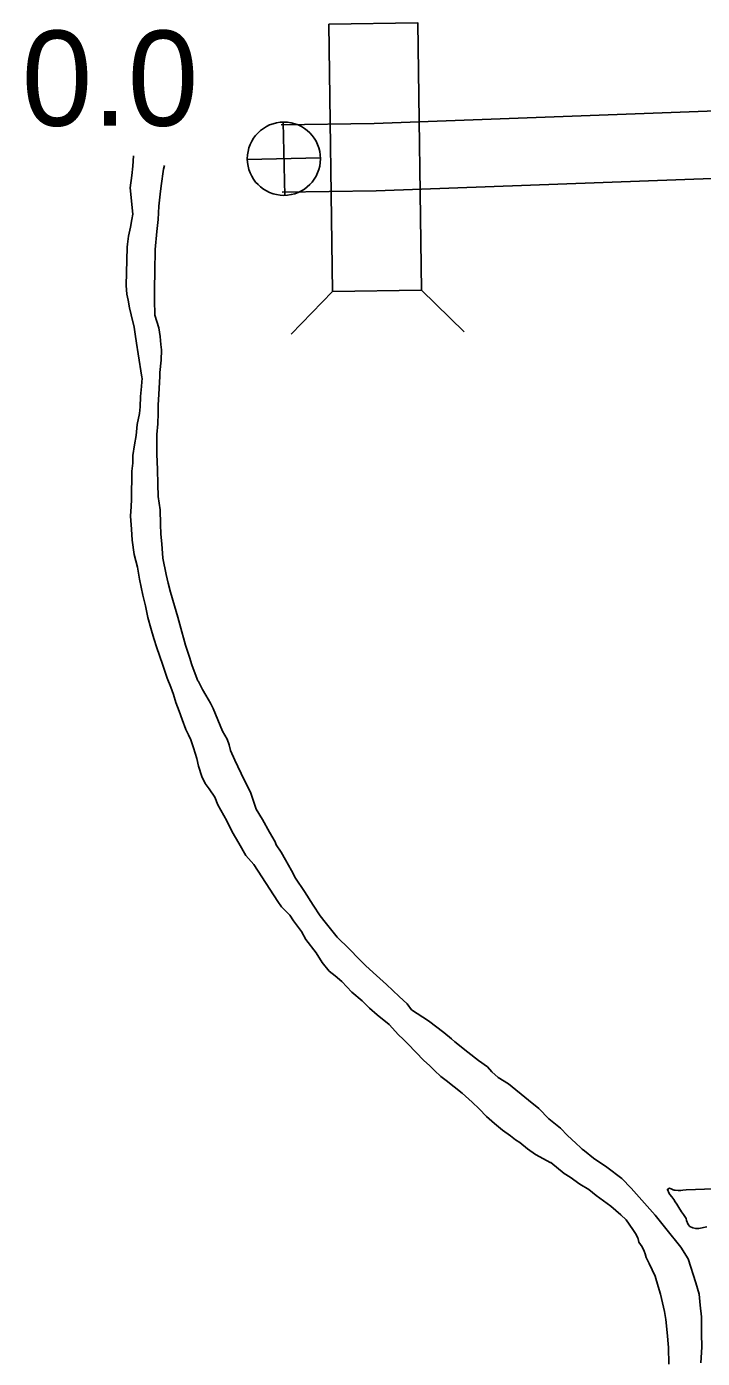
# Model space of a CAD drawing. Extents: x -939622 to -934222, y 1383701 to 1385301.
# Drawn here: x -935743.46 to -935734.45, y 1384394.86 to 1384412.6 of the extents above; entities that cross this region are included whole.
import ezdxf

# ---------------------------------------------------------------- set-up
doc = ezdxf.new("R2010")
doc.units = 0
for name, color, linetype in [('Level 10', 7, 'Continuous'), ('Level 20', 7, 'Continuous'), ('Level 25', 7, 'Continuous'), ('Level 26', 7, 'Continuous'), ('Level 9', 7, 'Continuous')]:
    doc.layers.add(name, color=color, linetype=linetype)

msp = doc.modelspace()

# ---------------------------------------------------------------- linework, layer by layer
at = {"layer": 'Level 10'}
for points in [[(-935740.064, 1384411.296), (-935738.822, 1384411.314), (-935732.705, 1384411.539), (-935732.226, 1384411.48), (-935732.152, 1384411.436), (-935731.781, 1384411.255), (-935731.648, 1384411.195), (-935730.969, 1384410.923), (-935730.919, 1384410.93), (-935730.534, 1384411.167), (-935729.607, 1384411.645), (-935724.805, 1384411.796), (-935723.956, 1384411.826), (-935722.211, 1384411.864)], [(-935740.051, 1384410.396), (-935738.799, 1384410.414), (-935732.744, 1384410.637), (-935732.507, 1384410.608), (-935732.164, 1384410.441), (-935732.001, 1384410.367), (-935731.077, 1384409.997), (-935730.604, 1384410.067), (-935730.091, 1384410.383), (-935729.375, 1384410.752), (-935724.775, 1384410.896), (-935723.93, 1384410.927), (-935722.175, 1384410.964), (-935722.164, 1384410.965)]]:
    msp.add_lwpolyline(points, dxfattribs=at)
at = {"layer": 'Level 20'}
for p, q in [((-935738.192, 1384409.091), (-935737.624, 1384408.538)), ((-935739.379, 1384409.074), (-935739.931, 1384408.506))]:
    msp.add_line(p, q, dxfattribs=at)
msp.add_lwpolyline([(-935739.43, 1384412.637), (-935739.379, 1384409.074), (-935738.192, 1384409.091), (-935738.242, 1384412.654)], close=True, dxfattribs=at)
at = {"layer": 'Level 26'}
for p, q in [((-935740.016, 1384410.355), (-935740.039, 1384411.331)), ((-935740.516, 1384410.832), (-935739.539, 1384410.854))]:
    msp.add_line(p, q, dxfattribs=at)
msp.add_circle((-935740.027, 1384410.843), 0.488, dxfattribs=at)
at = {"layer": 'Level 9'}
for points in [[(-935742.032, 1384410.88), (-935742.043, 1384410.744), (-935742.054, 1384410.62), (-935742.078, 1384410.453), (-935742.042, 1384410.105), (-935742.056, 1384410.032), (-935742.071, 1384409.929), (-935742.097, 1384409.813), (-935742.112, 1384409.704), (-935742.116, 1384409.664), (-935742.128, 1384409.154), (-935742.122, 1384409.04), (-935742.102, 1384408.957), (-935742.087, 1384408.855), (-935742.061, 1384408.763), (-935742.021, 1384408.597), (-935742.01, 1384408.507), (-935741.994, 1384408.384), (-935741.97, 1384408.244), (-935741.919, 1384407.934), (-935741.918, 1384407.916), (-935741.919, 1384407.87), (-935741.927, 1384407.81), (-935741.937, 1384407.677), (-935741.944, 1384407.537), (-935741.954, 1384407.447), (-935741.982, 1384407.303), (-935741.997, 1384407.155), (-935742.02, 1384407.033), (-935742.039, 1384406.887), (-935742.042, 1384406.788), (-935742.054, 1384406.681), (-935742.059, 1384406.301), (-935742.062, 1384406.211), (-935742.073, 1384406.081), (-935742.057, 1384405.907), (-935742.051, 1384405.759), (-935742.025, 1384405.571), (-935741.98, 1384405.402), (-935741.952, 1384405.241), (-935741.907, 1384405.026), (-935741.871, 1384404.884), (-935741.841, 1384404.729), (-935741.803, 1384404.589), (-935741.762, 1384404.453), (-935741.722, 1384404.326), (-935741.646, 1384404.107), (-935741.582, 1384403.921), (-935741.533, 1384403.803), (-935741.497, 1384403.706), (-935741.467, 1384403.599), (-935741.424, 1384403.484), (-935741.385, 1384403.372), (-935741.335, 1384403.239), (-935741.298, 1384403.166), (-935741.267, 1384403.099), (-935741.234, 1384402.995), (-935741.19, 1384402.853), (-935741.166, 1384402.752), (-935741.119, 1384402.613), (-935741.077, 1384402.519), (-935741.022, 1384402.45), (-935740.95, 1384402.336), (-935740.908, 1384402.233), (-935740.79, 1384402.02), (-935740.719, 1384401.873), (-935740.629, 1384401.722), (-935740.533, 1384401.559), (-935740.427, 1384401.441), (-935740.107, 1384400.947), (-935740.058, 1384400.878), (-935739.949, 1384400.764), (-935739.897, 1384400.688), (-935739.793, 1384400.547), (-935739.733, 1384400.439), (-935739.599, 1384400.262)], [(-935741.618, 1384410.754), (-935741.63, 1384410.702), (-935741.662, 1384410.483), (-935741.677, 1384410.373), (-935741.694, 1384410.21), (-935741.705, 1384410.034), (-935741.723, 1384409.874), (-935741.742, 1384409.634), (-935741.746, 1384409.339), (-935741.754, 1384409.112), (-935741.751, 1384408.962), (-935741.748, 1384408.757), (-935741.693, 1384408.589), (-935741.675, 1384408.475), (-935741.666, 1384408.367), (-935741.658, 1384408.295), (-935741.663, 1384408.159), (-935741.68, 1384407.996), (-935741.683, 1384407.944), (-935741.696, 1384407.702), (-935741.703, 1384407.566), (-935741.703, 1384407.455), (-935741.706, 1384407.313), (-935741.719, 1384407.168), (-935741.723, 1384407.032), (-935741.719, 1384406.906), (-935741.713, 1384406.701), (-935741.708, 1384406.508), (-935741.704, 1384406.343), (-935741.676, 1384406.167), (-935741.671, 1384405.974), (-935741.666, 1384405.839), (-935741.653, 1384405.713), (-935741.641, 1384405.521), (-935741.596, 1384405.304), (-935741.571, 1384405.19), (-935741.537, 1384405.066), (-935741.485, 1384404.888), (-935741.443, 1384404.737), (-935741.416, 1384404.636), (-935741.337, 1384404.363), (-935741.286, 1384404.2), (-935741.256, 1384404.1), (-935741.21, 1384403.979), (-935741.175, 1384403.887), (-935741.165, 1384403.879), (-935741.114, 1384403.77), (-935741.07, 1384403.694), (-935741.007, 1384403.59), (-935740.97, 1384403.519), (-935740.845, 1384403.216), (-935740.785, 1384403.111), (-935740.756, 1384403.035), (-935740.74, 1384402.96), (-935740.681, 1384402.831), (-935740.558, 1384402.57), (-935740.474, 1384402.403), (-935740.397, 1384402.175), (-935740.311, 1384402.039), (-935740.221, 1384401.872), (-935740.144, 1384401.741), (-935740.13, 1384401.702), (-935740.064, 1384401.604), (-935740.004, 1384401.502), (-935739.927, 1384401.359), (-935739.873, 1384401.259), (-935739.752, 1384401.082), (-935739.639, 1384400.899), (-935739.544, 1384400.754), (-935739.476, 1384400.673), (-935739.318, 1384400.472), (-935739.155, 1384400.315), (-935739.022, 1384400.178), (-935739.018, 1384400.172), (-935738.939, 1384400.096), (-935738.837, 1384400.002), (-935738.66, 1384399.843), (-935738.489, 1384399.679), (-935738.384, 1384399.585), (-935738.328, 1384399.504), (-935738.101, 1384399.357), (-935737.894, 1384399.2), (-935737.793, 1384399.119), (-935737.749, 1384399.079), (-935737.576, 1384398.939), (-935737.431, 1384398.829), (-935737.315, 1384398.743), (-935737.257, 1384398.677), (-935737.169, 1384398.603), (-935737.035, 1384398.518), (-935736.768, 1384398.301), (-935736.629, 1384398.188), (-935736.495, 1384398.052), (-935736.341, 1384397.925), (-935736.245, 1384397.831), (-935736.134, 1384397.726), (-935736.071, 1384397.666), (-935736.049, 1384397.649), (-935736.021, 1384397.627), (-935735.898, 1384397.525)], [(-935739.599, 1384400.262), (-935739.517, 1384400.135), (-935739.423, 1384400.019), (-935739.342, 1384399.955), (-935739.253, 1384399.882), (-935739.122, 1384399.741), (-935738.983, 1384399.623), (-935738.885, 1384399.526), (-935738.783, 1384399.436), (-935738.626, 1384399.309), (-935738.501, 1384399.172), (-935738.438, 1384399.112), (-935738.38, 1384399.055), (-935738.262, 1384398.935), (-935738.167, 1384398.835), (-935738.081, 1384398.756), (-935738.018, 1384398.696), (-935737.935, 1384398.617), (-935737.866, 1384398.563), (-935737.649, 1384398.392), (-935737.519, 1384398.273), (-935737.424, 1384398.185), (-935737.328, 1384398.082), (-935737.221, 1384397.989), (-935737.111, 1384397.902), (-935737.007, 1384397.826), (-935736.938, 1384397.773), (-935736.882, 1384397.734), (-935736.781, 1384397.652), (-935736.675, 1384397.577), (-935736.566, 1384397.517), (-935736.479, 1384397.468), (-935736.47, 1384397.468), (-935736.291, 1384397.322), (-935736.213, 1384397.275), (-935736.082, 1384397.183), (-935735.964, 1384397.109), (-935735.866, 1384397.03), (-935735.766, 1384396.957), (-935735.669, 1384396.888), (-935735.536, 1384396.772), (-935735.466, 1384396.704), (-935735.375, 1384396.579), (-935735.332, 1384396.509), (-935735.308, 1384396.463), (-935735.304, 1384396.451), (-935735.296, 1384396.409), (-935735.253, 1384396.345), (-935735.223, 1384396.287), (-935735.212, 1384396.251), (-935735.197, 1384396.204), (-935735.159, 1384396.125), (-935735.119, 1384396.039), (-935735.078, 1384395.957), (-935735.037, 1384395.818), (-935735.007, 1384395.714), (-935734.979, 1384395.599), (-935734.954, 1384395.485), (-935734.936, 1384395.378), (-935734.92, 1384395.204), (-935734.902, 1384395.003), (-935734.896, 1384394.784)], [(-935735.898, 1384397.525), (-935735.723, 1384397.409), (-935735.522, 1384397.255), (-935735.398, 1384397.129), (-935735.256, 1384396.966), (-935735.08, 1384396.768), (-935734.938, 1384396.592), (-935734.734, 1384396.342), (-935734.638, 1384396.185), (-935734.535, 1384395.865), (-935734.491, 1384395.717), (-935734.479, 1384395.567), (-935734.461, 1384395.414), (-935734.46, 1384395.191), (-935734.456, 1384395.008), (-935734.468, 1384394.802)], [(-935734.575, 1384396.598), (-935734.615, 1384396.617), (-935734.638, 1384396.643), (-935734.662, 1384396.696), (-935734.666, 1384396.725), (-935734.702, 1384396.778), (-935734.728, 1384396.812), (-935734.762, 1384396.868), (-935734.788, 1384396.914), (-935734.811, 1384396.946), (-935734.828, 1384396.975), (-935734.854, 1384397.01), (-935734.883, 1384397.044), (-935734.896, 1384397.065), (-935734.91, 1384397.1), (-935734.913, 1384397.103), (-935734.914, 1384397.112), (-935734.911, 1384397.112), (-935734.911, 1384397.115), (-935734.911, 1384397.112), (-935734.888, 1384397.129), (-935734.863, 1384397.118), (-935734.845, 1384397.11), (-935734.838, 1384397.104), (-935734.823, 1384397.099), (-935734.811, 1384397.1), (-935734.772, 1384397.096), (-935734.754, 1384397.097), (-935734.736, 1384397.098), (-935734.709, 1384397.1), (-935734.664, 1384397.105)], [(-935734.664, 1384397.105), (-935733.808, 1384397.137)], [(-935734.575, 1384396.598), (-935734.538, 1384396.589), (-935734.495, 1384396.591), (-935734.388, 1384396.614)]]:
    msp.add_lwpolyline(points, dxfattribs=at)

# ---------------------------------------------------------------- texts
at = {"layer": 'Level 25'}
msp.add_text('0.0', height=1.2672, dxfattribs=at).set_placement((-935743.523, 1384411.282))

doc.saveas('drawing.dxf')
